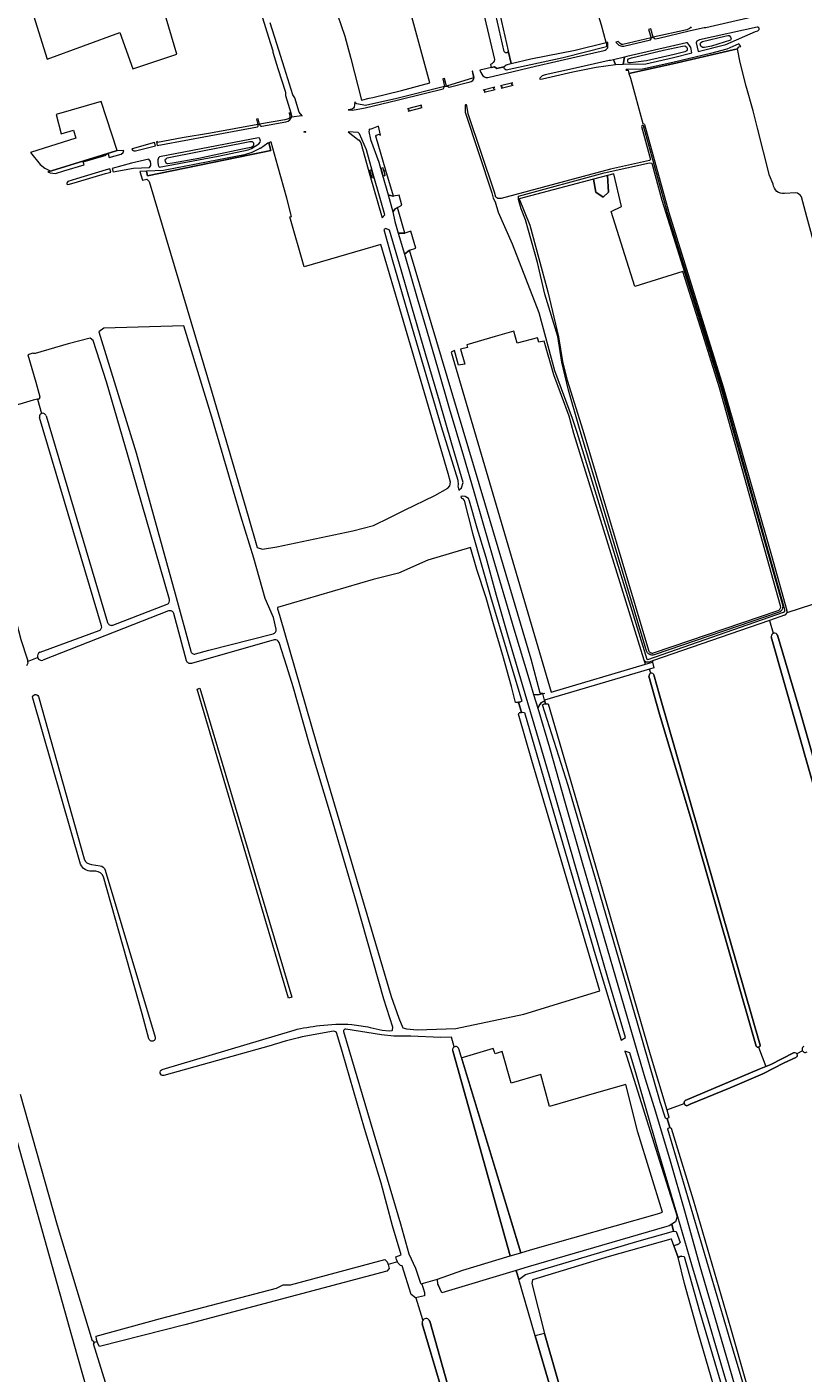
# Model space of a CAD drawing. Header units: metres. Extents: x 209813 to 223847, y 571801 to 587119.
# Tile 484 of 656: x 215632 to 216024, y 581128 to 581809. Entities that reach past the tile are written whole.
import ezdxf
from ezdxf.enums import TextEntityAlignment as Align

# ---------------------------------------------------------------- set-up
doc = ezdxf.new("R2010")
doc.units = ezdxf.units.M
for name, color, linetype, lineweight in [('B-RO-GK-BESCHOEIING-G', 8, 'GK-BESCHOEIING', 0), ('B-RO-GR-BOUWLAND-GV', 8, 'Continuous', 0), ('B-RO-GR-GRAS-GV', 8, 'Continuous', 0), ('B-RO-KL-WATER_BRANDLEIDING_PUT-S', 8, 'Continuous', 0), ('B-RO-KW-KUNSTWERK_DEK-GV', 8, 'Continuous', 0), ('B-RO-OG-WATER_GREPPEL-GV', 8, 'Continuous', 0), ('B-RO-OG-WEG-GV', 8, 'Continuous', 0), ('B-RO-VH-ONVERHARD-GV', 8, 'Continuous', 0), ('B-RO-VH-VERHARDING_OPEN-GV', 8, 'Continuous', 0), ('B-RO-VH-VERHARDING_PUIN-GV', 8, 'Continuous', 0), ('B-RO-VH-VERHARDING_STRAATBAKSTEEN-GV', 8, 'Continuous', 0)]:
    doc.layers.add(name, color=color, linetype=linetype, lineweight=lineweight)
doc.styles.add('NLCS-ISO', font='txt')
doc.linetypes.add('GK-BESCHOEIING', pattern='A,30,-5,[1,NLCS.shx,S=1,R=0,X=0,Y=0],-5', length=40)

# ---------------------------------------------------------------- blocks, each defined once
blk = doc.blocks.new('SKL-WATER_BRANDKRAAN_BRANDPUT-SO')
at = {"color": 0, "linetype": 'ByBlock', "lineweight": 18}
blk.add_ellipse((0, 0), major_axis=(2.5, 0), ratio=0.54, dxfattribs=at)
at = {"color": 0, "linetype": 'ByBlock', "lineweight": 18, "style": 'NLCS-ISO'}
blk.add_text('bk', height=1.5, dxfattribs=at).set_placement((0.2, 0), align=Align.MIDDLE_CENTER)

msp = doc.modelspace()

# ---------------------------------------------------------------- linework, layer by layer
at = {"layer": 'B-RO-GK-BESCHOEIING-G', "flags": 128}
for points in [[(215892.454, 581471.825), (215892.513, 581471.773)], [(215892.513, 581471.773), (215893.535, 581472.003)], [(215879.763, 581467.287), (215880.244, 581467.394)], [(215880.244, 581467.394), (215881.241, 581467.615)], [(215893.926, 581466.619), (215893.12, 581466.482)], [(215894.199, 581466.665), (215893.926, 581466.619)], [(215881.747, 581462.253), (215880.677, 581462.009)], [(215881.75, 581462.254), (215881.747, 581462.253)], [(215960.411, 581193.344), (215959.726, 581193.02)], [(215961.065, 581193.654), (215960.411, 581193.344)], [(215962.123, 581187.419), (215961.725, 581187.309)], [(215962.826, 581187.613), (215962.123, 581187.419)], [(215819.173, 581184.608), (215818.672, 581185.881)], [(215819.437, 581183.938), (215819.173, 581184.608)], [(215839.556, 581173.452), (215840.472, 581171.091)], [(215832.145, 581171.433), (215832.761, 581169.213)]]:
    msp.add_lwpolyline(points, dxfattribs=at)
at = {"layer": 'B-RO-GR-BOUWLAND-GV', "flags": 128}
msp.add_lwpolyline([(215879.763, 581467.287), (215878.782, 581467.238), (215876.726, 581475.304), (215872.295, 581491.088), (215867.611, 581507.102), (215863.935, 581520.192), (215859.2, 581534.567), (215856.065, 581545.576), (215834.448, 581539.206), (215819.578, 581532.626), (215806.826, 581529.352), (215758.479, 581515.223), (215758.459, 581514.684), (215759.594, 581511.495), (215780.749, 581437.755), (215815.925, 581318.702), (215819.739, 581307.857), (215821.855, 581302.991), (215823.66, 581302.398), (215829.135, 581301.937), (215848.608, 581302.635), (215882.966, 581309.889), (215921.375, 581321.663), (215887.062, 581437.948), (215880.22, 581461.377), (215880.677, 581462.009), (215881.747, 581462.253), (215880.244, 581467.394)], close=True, dxfattribs=at)
at = {"layer": 'B-RO-GR-GRAS-GV', "flags": 128}
for points in [[(215864.335, 581844.479), (215868.302, 581826.412), (215875.033, 581796.572), (215876.518, 581790.153), (215886.519, 581792.489), (215894.23, 581793.98), (215908.923, 581796.957), (215924.608, 581800.751), (215922.204, 581809.51), (215909.061, 581852.618), (215908.595, 581852.496), (215904.586, 581854.852)], [(215788.904, 581814.813), (215792.541, 581803.984), (215795.491, 581792.703), (215800.883, 581771.572), (215804.846, 581772.585), (215806.715, 581773.007), (215821.237, 581776.54), (215835.401, 581780.463), (215825.856, 581815.642)], [(216008.982, 581729.161), (216007.01, 581733.626), (216001.079, 581757.464), (215998.778, 581766.182), (215995.383, 581778.673), (215992.191, 581790.634), (215990.895, 581797.629), (215958.189, 581790.006), (215936.089, 581785.117), (215936.781, 581782.713), (215943.047, 581759.843)], [(215943.865, 581759.286), (215956.167, 581714.929), (215983.737, 581626.854), (216008.106, 581541.603), (216015.929, 581513.853)], [(215973.335, 581653.244), (215963.367, 581684.974), (215939.095, 581677.47), (215927.02, 581715.4), (215932.279, 581717.816), (215928.426, 581734.382), (215925.288, 581733.552), (215925.695, 581725.213), (215923.115, 581722.633), (215919.345, 581725.213), (215918.229, 581731.685), (215880.597, 581721.73), (215886.024, 581708.49), (215895.115, 581674.861), (215900.538, 581652.054), (215902.493, 581639.616), (215904.934, 581630.161), (215912.769, 581604.964), (215945.911, 581493.664)], [(216020.257, 581724.781), (216014.734, 581724.407)], [(216076.836, 581529.463), (216075.675, 581533.498), (216066.533, 581563.71), (216061.617, 581581.351), (216025.889, 581712.633), (216023.222, 581722.751)], [(215757.775, 581504.265), (215756.503, 581510.206), (215752.347, 581519.796), (215746.517, 581540.165), (215739.955, 581561.445), (215725.33, 581611.538), (215711.233, 581657.572), (215670.698, 581656.483), (215668.292, 581654.651), (215687.13, 581593.519), (215706.798, 581522.143), (215714.644, 581493.275)], [(215703.956, 581519.378), (215682.888, 581592.181), (215672.168, 581629.283), (215665.349, 581650.239), (215663.907, 581651.447), (215652.689, 581648.469), (215636.014, 581643.62), (215635.406, 581643.581), (215634.943, 581643.729), (215632.31, 581643.024), (215636.344, 581629.102), (215638.37, 581621.654), (215638.047, 581620.621), (215637.21, 581620.467), (215639.285, 581613.288)], [(216012.701, 581516.205), (215981.811, 581626.261), (215973.335, 581653.244)], [(215637.21, 581620.467), (215635.023, 581620.065), (215610.565, 581612.755), (215605.168, 581611.02), (215608.834, 581597.052), (215602.466, 581595.426), (215603.359, 581592.485), (215624.193, 581517.335), (215628.894, 581499.042), (215632.181, 581488.922), (215632.25, 581488.029)], [(215669.615, 581506.053), (215638.297, 581611.259)], [(215641.554, 581612.097), (215672.661, 581507.696)], [(215703.466, 581513.548), (215639.982, 581488.609)], [(215675.273, 581506.392), (215702.745, 581516.99)], [(215948.466, 581492.345), (216011.419, 581513.771)], [(216015.938, 581512.814), (216029.041, 581517.014)], [(215712.592, 581488.418), (215706.127, 581512.211)], [(216007.024, 581508.781), (215947.894, 581488.285), (215948.036, 581487.719)], [(216014.657, 581511.426), (216007.024, 581508.781), (216008.995, 581502.24)], [(215638.513, 581492.762), (215668.375, 581503.627)], [(215717.149, 581491.84), (215723.853, 581493.811), (215756.304, 581501.906)], [(216059.328, 581324.396), (216058.229, 581324.024), (216053.573, 581340.153), (216008.008, 581500.416)], [(216011.175, 581501.268), (216022.709, 581462.009), (216034.77, 581420.128), (216047.829, 581372.462), (216060.908, 581324.931), (216059.328, 581324.396)], [(215756.838, 581498.879), (215715.064, 581487.017)], [(215805.288, 581303.137), (215811.458, 581301.791), (215814.894, 581301.314), (215816.357, 581301.497), (215816.664, 581301.694), (215816.786, 581303.236), (215812.232, 581317.393), (215798.189, 581366.739), (215785.814, 581409.17), (215774.628, 581446.15), (215766.354, 581475.181), (215763.297, 581485.53), (215759.28, 581497.593)], [(215632.25, 581488.029), (215632.314, 581487.198), (215631.711, 581485.882)], [(215632.25, 581488.029), (215637.289, 581490.005)], [(215712.594, 581488.41), (215712.592, 581488.418)], [(215944.47, 581486.667), (215948.036, 581487.719)], [(215947.894, 581488.285), (215946.206, 581487.7)], [(215948.036, 581487.719), (215948.701, 581484.768), (215946.439, 581484.1)], [(215946.439, 581484.1), (215893.423, 581468.455), (215893.926, 581466.619), (215894.199, 581466.665), (215895.189, 581466.603), (215921.314, 581377.158), (215946.796, 581289.461), (215955.171, 581261.499), (215964.001, 581264.652), (215963.957, 581265.072), (215964.041, 581265.487), (215964.243, 581265.858), (215964.496, 581266.123), (216001.883, 581281.966), (216005.187, 581283.314)], [(216001.583, 581293.181), (216001.241, 581293.147), (216000.905, 581293.215), (216000.699, 581293.315), (216000.379, 581293.571), (215968.117, 581405.916), (215951.564, 581461.401), (215946.195, 581480.588)], [(215947.087, 581482.049), (215946.439, 581484.1)], [(215948.716, 581481.221), (215951.629, 581470.544), (216002.449, 581294.163), (216002.345, 581293.825), (216002.161, 581293.536), (216001.899, 581293.315), (216001.583, 581293.181), (216005.187, 581283.314), (216007.762, 581284.365), (216019.235, 581290.22)], [(215659.005, 581385.583), (215634.811, 581469.515)], [(215637.671, 581470.353), (215660.782, 581388.224)], [(215664.541, 581385.445), (215668.848, 581384.842)], [(215666.676, 581382.052), (215664.62, 581382.104)], [(215693.576, 581297.431), (215690.129, 581309.946), (215670.562, 581379.242)], [(215671.457, 581382.641), (215696.663, 581298.117)], [(215700.232, 581281.861), (215766.903, 581301.765)], [(215847.792, 581293.236), (215846.409, 581298.133), (215840.87, 581297.957), (215825.931, 581298.622), (215817.301, 581298.777), (215811.064, 581299.344), (215793.019, 581302.301)], [(215786.87, 581301.207), (215771.01, 581298.35)], [(215819.173, 581184.608), (215818.672, 581185.881), (215818.244, 581187.279), (215821.069, 581188.144), (215816.639, 581202.914), (215810.937, 581224.481), (215802.463, 581252.019), (215791.293, 581290.414), (215788.536, 581300.048)], [(215791.899, 581301.031), (215820.579, 581203.81), (215824.926, 581188.741), (215828.201, 581181.544), (215830.753, 581173.9), (215831.117, 581173.583)], [(215755.366, 581293.949), (215701.049, 581278.804)], [(215831.117, 581173.583), (215839.321, 581175.866), (215852.071, 581180.505), (215876.075, 581187.658), (215847.023, 581291.229)], [(216023.718, 581291.356), (216020.869, 581289.779)], [(216020.341, 581287.886), (216014.559, 581285.222), (216003.748, 581279.707), (215987.198, 581272.545), (215967.067, 581264.263), (215965.328, 581263.583), (215965.065, 581263.627), (215964.797, 581263.714), (215964.44, 581263.941), (215964.166, 581264.263), (215964.001, 581264.652)], [(215628.561, 581269.435), (215647.157, 581203.265), (215664.807, 581144.782), (215665.3, 581144.923), (215665.689, 581144.06), (215667.341, 581144.476), (215667.005, 581145.498), (215666.856, 581147.167), (215699.431, 581156.048), (215758.023, 581171.399), (215761.45, 581173.064), (215765.146, 581173.064), (215812.69, 581185.794), (215813.96, 581184.693), (215814.35, 581183.315)], [(215955.171, 581261.499), (215956.268, 581257.835), (215956.068, 581257.273), (215955.445, 581257.075), (215956.765, 581252.574), (215957.423, 581252.177), (215968.485, 581215.965), (215987.377, 581151.323), (216011.167, 581068.04)], [(215622.253, 580981.571), (215633.473, 580984.285), (215640.039, 580986.92), (215679.936, 580999.002), (215694.835, 581003.883), (215697.748, 581005.115), (215697.776, 581006.371), (215687.652, 581038.672), (215668.472, 581100.167), (215668.569, 581101.963), (215668.181, 581103.222), (215666.716, 581102.619), (215665.597, 581102.963), (215664.477, 581107.702), (215666.506, 581108.378), (215666.23, 581109.236), (215664.907, 581110.372), (215664.062, 581113.9), (215657.264, 581137.723), (215623.414, 581258.395)], [(216001.39, 581045.603), (216000.936, 581046.198), (216000.667, 581046.763), (215999.651, 581050.601), (215971.033, 581148.91), (215964.106, 581173.805), (215960.891, 581186.86), (215957.551, 581196.111), (215957.295, 581196.187), (215926.102, 581187.364), (215887.42, 581175.564), (215887.01, 581173.73), (215893.338, 581148.487), (215912.155, 581083.316), (215922.879, 581045.784), (215928.543, 581026.591), (215952.596, 581034.097), (215970.176, 581039.385), (215987.248, 581044.623), (215987.676, 581044.024), (215988.099, 581042.966), (215988.037, 581041.826), (215947.228, 581029.135), (215931.251, 581024.235)], [(215826.018, 581168.108), (215821.427, 581182.673), (215820.62, 581182.801), (215819.437, 581183.938), (215819.173, 581184.608), (215814.35, 581183.315), (215814.92, 581181.304), (215813.77, 581179.921), (215711.671, 581152.864), (215668.498, 581141.973), (215667.714, 581143.34), (215667.341, 581144.476)], [(215885.198, 581013.066), (215924.095, 581025.203), (215896.668, 581120.265), (215888.715, 581147.346), (215880.522, 581175.688), (215879.05, 581180.282), (215841.459, 581168.973), (215839.556, 581173.452), (215839.321, 581175.866)], [(215831.117, 581173.583), (215831.418, 581173.32), (215832.145, 581171.433), (215832.761, 581169.213), (215832.816, 581167.553), (215828.257, 581166.443)], [(215831.984, 581155.307), (215828.618, 581166.395), (215828.224, 581166.435), (215826.018, 581168.108)], [(215944.215, 580763.306), (215931.659, 580807.143), (215906.618, 580895.784), (215889.908, 580953.182), (215876.497, 581001.517), (215874.202, 581008.555), (215872.345, 581016.043), (215863.074, 581047.176), (215856.273, 581069.841), (215851.474, 581087.138), (215841.172, 581121.023), (215831.675, 581153.428)], [(215835.443, 581154.684), (215848.211, 581108.986), (215871.449, 581029.235), (215874.819, 581016.649), (215876.547, 581010.649), (215877.033, 581008.205)], [(215665.6, 581144.053), (215665.793, 581143.496), (215665.353, 581143.338), (215689.563, 581065.296), (215703.992, 581019.588), (215710.586, 580998.039), (215716.917, 580976.975), (215721.297, 580963.778), (215722.098, 580963.994), (215723.423, 580962.514), (215724.379, 580961.25), (215725.735, 580955.977), (215724.256, 580955.515), (215724.756, 580953.558), (215731.976, 580932.034), (215760.286, 580847.235), (215771.002, 580813.236), (215779.337, 580785.323), (215788.686, 580746.608), (215787.381, 580746.195), (215787.446, 580743.169), (215785.898, 580745.725), (215781.252, 580761.47)]]:
    msp.add_lwpolyline(points, dxfattribs=at)
for points in [[(215652.402, 581819.578), (215641.93, 581818.921), (215634.375, 581817.177), (215642.075, 581792.333), (215678.832, 581805.845), (215685.443, 581787.466), (215707.586, 581794.847), (215696.921, 581831.34), (215663.723, 581821.536), (215655.804, 581819.792)], [(215633.776, 581745.203), (215638.599, 581739.135), (215641.01, 581737.19), (215643.995, 581735.772), (215644.256, 581735.834), (215676.986, 581746.095), (215677.475, 581746.115), (215669.405, 581770.874), (215646.614, 581764.417), (215649.247, 581754.635), (215655.444, 581756.432), (215656.607, 581752.424)], [(215688.96, 581735.637), (215690.23, 581731.268), (215692.409, 581731.753), (215693.594, 581730.568), (215725.563, 581623.639), (215743.751, 581561.474), (215748.227, 581545.67), (215750.844, 581544.699), (215758.216, 581545.894), (215796.5, 581554.069), (215806.959, 581556.738), (215815.306, 581560.689), (215822.691, 581564.394), (215838.024, 581571.856), (215844.55, 581575.594), (215845.631, 581576.758), (215845.887, 581578.678), (215844.806, 581583.004), (215836.504, 581611.108), (215819.503, 581669.003), (215810.632, 581698.673), (215772.043, 581687.357), (215764.764, 581712.663), (215765.619, 581712.897), (215763.145, 581722.074), (215758.643, 581738.329), (215755.272, 581750.418), (215754.849, 581750.345), (215754.141, 581750.102), (215755.194, 581746.244), (215692.8, 581733.395), (215692.32, 581735.755)], [(215877.876, 581654.947), (215868.47, 581652.203), (215854.096, 581647.962), (215854.434, 581646.623), (215851.021, 581645.829), (215853.085, 581638.288), (215849.91, 581637.653), (215848.005, 581645.194), (215846.247, 581644.374), (215896.735, 581472.579), (215944.47, 581486.667), (215943.785, 581488.649), (215908.158, 581603.209), (215905.799, 581611.941), (215898.142, 581632.776), (215893.199, 581649.886), (215890.47, 581649.322), (215889.835, 581651.624), (215879.675, 581648.925)], [(215719.227, 581474.541), (215765.691, 581318.481), (215764.009, 581317.95), (215717.851, 581474.012)], [(215919.729, 581270.141), (215895.917, 581263.129), (215891.485, 581279.335), (215876.536, 581274.903), (215872.038, 581290.977), (215868.4, 581289.852), (215867.417, 581292.4), (215852.267, 581287.928), (215851.52, 581287.731), (215881.478, 581189.269), (215886.372, 581190.727), (215950.543, 581208.925), (215953.037, 581209.816), (215940.639, 581250.141), (215934.531, 581274.238)]]:
    msp.add_lwpolyline(points, close=True, dxfattribs=at)
at = {"layer": 'B-RO-GR-GRAS-GV'}
for points in [[(215943.047, 581759.843, -0.222233), (215943.865, 581759.286)], [(216014.734, 581724.407, -0.4283314), (216008.982, 581729.161)], [(216023.222, 581722.751, 0.2439045), (216020.257, 581724.781)], [(215702.745, 581516.99, 0.3834922), (215703.956, 581519.378)], [(215706.127, 581512.211, 0.4461635), (215703.466, 581513.548)], [(216011.419, 581513.771, 0.3983679), (216012.701, 581516.205)], [(215668.375, 581503.627, 0.39329), (215669.615, 581506.053)], [(215672.661, 581507.696, 0.433211), (215675.273, 581506.392)], [(215756.304, 581501.906, 0.4045062), (215757.775, 581504.265)], [(215759.28, 581497.593, 0.3999798), (215756.838, 581498.879)], [(215714.644, 581493.275, 0.4267661), (215717.149, 581491.84)], [(215945.911, 581493.664, 0.4238603), (215948.466, 581492.345)], [(215715.064, 581487.017, -0.4155826), (215712.594, 581488.41)], [(215946.206, 581487.7, -0.369271), (215943.785, 581488.649)], [(215634.811, 581469.515, -0.9265292), (215637.671, 581470.353)], [(215664.62, 581382.104, -0.3246251), (215659.005, 581385.583)], [(215660.782, 581388.224, 0.3017507), (215664.541, 581385.445)], [(215668.848, 581384.842, -0.2553337), (215671.457, 581382.641)], [(215670.562, 581379.242, 0.2767329), (215666.676, 581382.052)], [(215766.903, 581301.765, -0.0388954), (215779.861, 581304.034)], [(215779.861, 581304.034, -0.0500591), (215796.139, 581304.629)], [(215793.019, 581302.301, 0.5530099), (215791.899, 581301.031)], [(215796.139, 581304.629, -0.0058709), (215805.288, 581303.137)], [(215696.663, 581298.117, -1.0230836), (215693.576, 581297.431)], [(215771.01, 581298.35, 0.0242495), (215755.366, 581293.949)], [(215788.536, 581300.048, 0.3286755), (215786.87, 581301.207)], [(216020.869, 581289.779, -0.4613219), (216020.341, 581287.886)], [(215701.049, 581278.804, -0.9219509), (215700.232, 581281.861)]]:
    msp.add_lwpolyline(points, format="xyb", dxfattribs=at)
for centre, radius, start, end in [((215639.912, 581611.726), 1.683, 12.743023, 194.80565), ((216014, 581513.317), 2.002, 289.149021, 18.152145), ((215639.372, 581490.73), 2.206, 112.92943, 286.478898), ((215947.481, 581480.807), 1.303, 18.522525, 189.076072), ((216025.149, 581292.09), 1.608, 118.244572, 303.667631)]:
    msp.add_arc(centre, radius, start, end, dxfattribs=at)
at = {"layer": 'B-RO-KW-KUNSTWERK_DEK-GV', "flags": 128}
for points in [[(215947.253, 581803.127), (215948.316, 581803.377), (215947.159, 581807.694), (215945.995, 581807.352)], [(215842.957, 581782.596), (215842.025, 581782.333), (215842.964, 581778.451), (215843.955, 581778.688)], [(215749.414, 581759.416), (215748.713, 581762.156), (215747.86, 581762.02), (215748.577, 581759.265)]]:
    msp.add_lwpolyline(points, close=True, dxfattribs=at)
at = {"layer": 'B-RO-OG-WATER_GREPPEL-GV', "flags": 128}
for points in [[(215942.442, 581758.342), (215947.047, 581741.631), (215946.449, 581741.186), (215926.812, 581736.806), (215871.456, 581721.915), (215869.761, 581721.915), (215868.836, 581722.593), (215868.102, 581725.105), (215854.786, 581764.739), (215854.116, 581768.888), (215853.935, 581769.316), (215853.471, 581769.349), (215853.311, 581769.094), (215853.292, 581765.607), (215866.733, 581724.863), (215867.479, 581722.112), (215868.427, 581720.226), (215870.041, 581714.988), (215877.087, 581699.065), (215890.51, 581664.275), (215898.483, 581635), (215907.402, 581610.938), (215909.818, 581603.841), (215945.189, 581489.185), (215945.615, 581489.097), (216014.195, 581512.854), (216014.357, 581512.926), (216014.503, 581513.026), (216014.63, 581513.151), (216014.732, 581513.295), (216014.807, 581513.456), (216014.853, 581513.627), (216014.868, 581513.804), (216014.831, 581514.067), (215983.109, 581626.66), (215955.536, 581714.743), (215943.356, 581758.662)], [(216008.008, 581500.416), (216053.573, 581340.153), (216058.229, 581324.024)], [(216058.229, 581324.024), (216060.908, 581324.931), (216047.829, 581372.462), (216034.77, 581420.128), (216022.709, 581462.009), (216011.175, 581501.268)], [(215946.195, 581480.588), (215951.564, 581461.401), (215968.117, 581405.916), (216000.379, 581293.571), (216000.699, 581293.315), (216000.905, 581293.215), (216001.241, 581293.147), (216001.583, 581293.181), (216001.899, 581293.315), (216002.161, 581293.536), (216002.345, 581293.825), (216002.449, 581294.163), (215951.629, 581470.544), (215948.716, 581481.221)], [(215847.023, 581291.229), (215876.075, 581187.658), (215881.478, 581189.269), (215850.138, 581292.272)], [(216019.235, 581290.22), (216007.762, 581284.365), (216001.883, 581281.966), (215964.496, 581266.123), (215964.334, 581265.966), (215964.096, 581265.617), (215963.999, 581265.352), (215963.957, 581265.072), (215963.972, 581264.79), (215964.098, 581264.387), (215964.338, 581264.039), (215964.551, 581263.854), (215964.929, 581263.664), (215965.328, 581263.583), (215967.067, 581264.263), (215987.198, 581272.545), (216003.748, 581279.707), (216014.559, 581285.222), (216020.341, 581287.886)], [(215831.675, 581153.428), (215841.172, 581121.023), (215851.474, 581087.138), (215856.273, 581069.841), (215863.074, 581047.176), (215872.345, 581016.043), (215873.176, 581016.238)], [(215873.176, 581016.238), (215874.819, 581016.649), (215871.449, 581029.235), (215848.211, 581108.986), (215835.443, 581154.684)]]:
    msp.add_lwpolyline(points, dxfattribs=at)
at = {"layer": 'B-RO-OG-WATER_GREPPEL-GV'}
for points in [[(215943.356, 581758.662, 0.8164721), (215942.442, 581758.342)], [(216011.175, 581501.268, 0.9133183), (216008, 581500.461)], [(215850.138, 581292.272, 1.0300255), (215847.029, 581291.211)], [(216020.869, 581289.779, 0.3731768), (216019.235, 581290.22)], [(215835.443, 581154.684, 1.0263618), (215831.69, 581153.388)]]:
    msp.add_lwpolyline(points, format="xyb", dxfattribs=at)
at = {"layer": 'B-RO-OG-WATER_GREPPEL-GV', "flags": 128}
for points in [[(215911.489, 581604.477), (215905.525, 581625.054), (215902.081, 581639.289), (215900.085, 581652.26), (215893.63, 581673.539), (215889.794, 581689.625), (215883.889, 581711.119), (215881.547, 581716.761), (215880.285, 581721.42), (215880.28, 581723.121), (215923.595, 581734.985), (215946.49, 581739.916), (215947.571, 581739.732), (215952.695, 581721.139), (215982.46, 581626.46), (216013.743, 581516.194), (216013.777, 581515.665), (216013.739, 581515.075), (216013.552, 581514.525), (216013.362, 581514.144), (216013.157, 581513.837), (216012.898, 581513.542), (216012.603, 581513.283), (216012.276, 581513.065), (216011.895, 581512.877), (215948.772, 581491.393), (215948.587, 581491.337), (215948.219, 581491.264), (215947.827, 581491.238), (215947.435, 581491.264), (215946.78, 581491.394), (215946.308, 581491.652), (215945.999, 581491.858), (215945.703, 581492.117), (215945.444, 581492.413), (215945.226, 581492.739), (215945.056, 581493.085), (215944.96, 581493.353)], [(215928.543, 581026.591), (215922.879, 581045.784), (215912.155, 581083.316), (215893.338, 581148.487), (215888.715, 581147.346), (215896.668, 581120.265), (215924.095, 581025.203)]]:
    msp.add_lwpolyline(points, close=True, dxfattribs=at)
at = {"layer": 'B-RO-OG-WEG-GV'}
msp.add_line((215805.983, 581736.103), (215807.061, 581732.243), dxfattribs=at)
at = {"layer": 'B-RO-OG-WEG-GV', "flags": 128}
for points in [[(215967.438, 581808.633), (215967.132, 581808.22), (215966.715, 581807.832), (215965.246, 581807.092), (215948.368, 581803.389), (215948.876, 581802.834), (215949.332, 581802.572), (215951.176, 581802.955), (215966.576, 581806.572), (215967.112, 581806.806), (215974.046, 581808.395), (215974.398, 581808.333), (215974.985, 581808.397), (216009.207, 581816.177)], [(215813.275, 581736.11), (215808.119, 581753.384), (215808.448, 581754.022), (215809.914, 581754.419), (215810.563, 581753.938), (215809.579, 581758.51), (215805.406, 581756.814), (215805.241, 581757.15), (215804.805, 581756.86), (215804.739, 581756.499), (215804.719, 581755.723), (215805.529, 581751.737), (215809.623, 581740.253), (215811.027, 581735.445)], [(215806.855, 581734.267), (215803.535, 581746.538), (215799.907, 581754.554), (215799.305, 581755.204), (215794.169, 581755.673), (215798.989, 581751.959), (215799.1, 581751.576)], [(215799.1, 581751.576), (215799.652, 581751.612), (215800.563, 581750.002), (215805.237, 581733.795), (215805.792, 581733.955), (215805.252, 581735.928)], [(215811.426, 581735.558), (215810.887, 581737.531)], [(215811.617, 581737.706), (215812.157, 581735.776)], [(215805.237, 581733.795), (215811.45, 581712.25), (215812.796, 581713.767), (215810.363, 581721.923), (215806.855, 581734.267), (215806.522, 581734.173)], [(215806.331, 581731.982), (215805.792, 581733.955)], [(215811.966, 581733.584), (215811.426, 581735.558), (215811.027, 581735.445), (215813.682, 581726.187), (215814.436, 581723.776), (215816.701, 581723.106), (215817.134, 581723.179)], [(215817.134, 581723.179), (215813.275, 581736.11), (215812.157, 581735.776), (215812.696, 581733.846)], [(215998.689, 581106.826), (215986.396, 581147.963), (215955.687, 581251.71), (215955.909, 581252.203), (215956.765, 581252.574), (215955.445, 581257.075), (215955.044, 581256.947), (215954.467, 581257.307), (215951.842, 581265.54), (215940.404, 581305.34), (215917.689, 581383.467), (215905.352, 581425.282), (215892.371, 581466.047), (215893.12, 581466.482), (215893.926, 581466.619), (215893.498, 581468.182), (215891.862, 581467.238), (215891.105, 581466.322), (215889.967, 581464.393), (215895.854, 581444.566), (215903.907, 581416.459), (215912.366, 581386.516), (215920.903, 581357.437), (215937.624, 581299.559), (215944.021, 581277.598), (215948.733, 581262.65), (215956.517, 581236.875), (215964.424, 581209.271), (215971.925, 581182.557), (215986.28, 581133.498), (215993.507, 581108.41)], [(215985.291, 581123.849), (215976.2, 581154.911), (215967.89, 581183.151), (215960.736, 581207.349), (215950.611, 581241.412), (215939.808, 581279.005), (215936.522, 581290.291), (215933.97, 581291.191), (215934.918, 581288.725), (215951.514, 581235.671), (215960.384, 581207.654), (215959.526, 581204.862), (215957.767, 581203.776), (215958.533, 581200.201), (215959.859, 581199.964), (215961.972, 581194.421), (215961.065, 581193.654), (215959.726, 581193.02), (215958.827, 581192.712), (215960.891, 581186.86), (215961.725, 581187.309), (215962.826, 581187.613), (215963.91, 581187.363), (215971.784, 581159.807), (215991.707, 581092.2)]]:
    msp.add_lwpolyline(points, dxfattribs=at)
for points in [[(216001.134, 581806.721), (216001.578, 581806.993), (216001.784, 581807.313), (216001.811, 581807.799), (216001.645, 581808.192), (216001.234, 581808.481), (216000.776, 581808.572), (215971.786, 581802.048), (215970.298, 581801.413), (215970.015, 581800.633), (215971.08, 581796.259), (215984.962, 581799.72), (215999.954, 581806.249)], [(215860.796, 581786.769), (215861.17, 581785.574), (215862.241, 581783.881), (215863.013, 581783.444), (215863.837, 581783.147), (215864.366, 581783.07), (215864.796, 581783.13), (215874.057, 581785.245), (215888.842, 581788.746), (215909.439, 581793.476), (215923.573, 581796.724), (215924.105, 581796.932), (215924.614, 581797.203), (215925.424, 581798.074), (215925.42, 581800.764), (215924.608, 581800.751), (215924.751, 581799.408), (215924.774, 581798.587), (215902.891, 581793.07), (215874.026, 581786.849), (215873.252, 581787.483), (215872.889, 581788.444), (215869.391, 581787.628), (215868.191, 581788.522)], [(215931.637, 581800.221), (215930.74, 581801.053), (215930.636, 581801.228), (215929.371, 581800.899), (215930.992, 581799.489), (215932.498, 581798.951), (215932.83, 581798.909), (215933.418, 581798.971), (215946.992, 581802.046), (215947.338, 581802.571), (215947.253, 581803.127), (215932.941, 581799.812), (215932.314, 581799.806)], [(215965.687, 581800.533), (215965.192, 581800.522), (215934.923, 581793.708), (215933.884, 581793.375), (215933.205, 581789.739), (215944.649, 581789.933), (215958.503, 581793.115), (215967.833, 581795.485), (215967.278, 581798.224), (215966.708, 581799.239)], [(215934.584, 581786.739), (215935.607, 581786.789), (215936.089, 581785.117), (215958.189, 581790.006), (215990.895, 581797.629), (215991.646, 581798.527), (215992.61, 581798.676), (215991.612, 581800.098), (215985.6, 581797.357), (215977.256, 581795.2), (215958.222, 581790.606), (215942.883, 581787.357), (215934.711, 581787.154)], [(215965.481, 581797.891), (215965.526, 581797.59), (215965.53, 581797.048), (215965.286, 581796.633), (215964.912, 581796.31), (215964.32, 581796.057), (215958.934, 581794.678), (215945.02, 581791.573), (215936.813, 581790.411), (215936.15, 581790.497), (215935.701, 581790.722), (215935.448, 581791.361), (215935.436, 581791.99), (215935.846, 581792.565), (215937.29, 581793.032), (215953.448, 581796.831), (215963.149, 581798.895), (215964.27, 581799.014), (215965.193, 581798.629)], [(215973.205, 581798.163), (215972.342, 581798.868), (215972.04, 581800.036), (215972.331, 581800.789), (215973.215, 581801.295), (215984.583, 581804.042), (215986.074, 581804.283), (215986.787, 581804.228), (215987.447, 581803.504), (215987.736, 581802.65), (215987.413, 581801.871), (215977.731, 581798.894), (215974.271, 581798.228)], [(215928.25, 581792.055), (215926.678, 581791.687), (215926.051, 581791.684), (215907.483, 581787.448), (215893.784, 581784.383), (215892.777, 581784.112), (215892.234, 581783.836), (215891.082, 581782.74), (215890.905, 581782.41), (215891.193, 581782.178), (215892.398, 581782.417), (215907.753, 581785.882), (215919.46, 581788.372), (215929.357, 581789.697)], [(215843.955, 581778.688), (215844.251, 581778.673), (215844.841, 581778.362), (215844.952, 581778.243), (215845.212, 581778.238), (215855.865, 581780.862), (215856.347, 581781.036), (215857.197, 581781.531), (215857.506, 581782.02), (215857.789, 581783.028), (215857.112, 581786.351), (215856.845, 581786.297), (215857.603, 581782.872)], [(215795.979, 581767.145), (215794.145, 581766.71), (215796.36, 581766.562), (215802.833, 581767.812), (215818.893, 581771.622), (215833.245, 581775.222), (215842.161, 581777.423), (215842.388, 581777.585), (215842.964, 581778.451), (215818.829, 581772.445), (215802.921, 581768.86), (215798.625, 581769.781), (215798.419, 581769.855), (215798.236, 581769.96), (215798.065, 581770.109), (215797.914, 581770.282), (215797.537, 581770.793), (215797.231, 581768.084), (215796.97, 581767.575), (215796.422, 581767.289)], [(215749.414, 581759.416), (215749.605, 581758.908), (215749.918, 581758.598), (215750.146, 581758.565), (215750.506, 581758.445), (215762.76, 581760.61), (215763.857, 581761.016), (215764.74, 581761.642), (215765.772, 581763.206), (215765.174, 581765.147), (215764.174, 581764.979), (215764.502, 581764.825), (215764.783, 581762.925), (215764.546, 581762.587), (215764.036, 581762.267), (215762.185, 581761.711)], [(215714.014, 581751.771), (215748.337, 581758.081), (215748.569, 581758.28), (215748.709, 581758.501), (215748.717, 581758.774), (215748.577, 581759.265), (215724.59, 581754.954), (215710.315, 581752.642), (215697.938, 581750.282), (215697.846, 581750.72), (215697.315, 581750.554), (215697.651, 581748.763)], [(215748.985, 581752.561), (215698.897, 581743.035), (215698.32, 581742.541), (215698.056, 581741.475), (215698.032, 581740.215), (215698.266, 581738.796), (215698.779, 581737.838), (215728.554, 581743.291), (215743.661, 581746.509), (215745.352, 581747.16), (215748.995, 581749.521), (215749.791, 581750.368), (215749.906, 581750.963), (215749.599, 581752.012), (215749.354, 581752.453)], [(215705.373, 581739.841), (215702.858, 581739.529), (215702.301, 581739.818), (215701.881, 581740.685), (215701.794, 581741.425), (215701.995, 581741.795), (215702.361, 581742.14), (215702.796, 581742.464), (215704.468, 581742.832), (215744.562, 581750.803), (215745.107, 581750.801), (215745.694, 581750.689), (215746.037, 581750.436), (215746.307, 581750.057), (215746.43, 581749.687), (215746.436, 581748.906), (215746.133, 581748.349), (215745.674, 581747.982), (215745.082, 581747.676), (215740.86, 581746.795), (215726.579, 581743.887), (215718.812, 581742.19)], [(215643.133, 581735.568), (215642.51, 581735.409), (215643.683, 581734.956), (215646.291, 581734.513), (215650.566, 581735.849), (215660.789, 581738.946), (215660.337, 581740.481), (215671.875, 581743.875), (215671.769, 581744.238), (215672.927, 581744.565), (215673.489, 581742.682), (215679.52, 581744.38), (215680.476, 581745.263), (215680.807, 581746.137), (215676.986, 581746.095), (215644.256, 581735.834)], [(215684.933, 581746.846), (215685.165, 581746.442), (215685.6, 581746.185), (215685.979, 581746.074), (215686.721, 581746.073), (215696.806, 581748.555), (215696.39, 581750.288), (215685.145, 581747.04)], [(215751.11, 581745.403), (215755.194, 581746.244), (215754.141, 581750.102), (215753.625, 581749.925), (215749.93, 581747.132), (215749.662, 581747.435), (215749.26, 581747.105), (215748.243, 581746.455), (215745.577, 581745.112), (215741.889, 581744.04), (215728.683, 581741.407), (215700.907, 581736.057), (215692.32, 581735.755), (215692.8, 581733.395)], [(215675.449, 581735.477), (215685.793, 581737.312), (215693.761, 581737.635), (215694.451, 581738.62), (215694.585, 581739.473), (215694.298, 581740.557), (215693.499, 581741.789), (215684.791, 581739.778), (215674.929, 581737.165)], [(215653.337, 581729.151), (215657.428, 581730.376), (215671.654, 581734.578), (215674.326, 581735.211), (215673.81, 581736.868), (215672.006, 581736.389), (215656.884, 581731.94), (215652.521, 581730.569), (215652.158, 581730.055), (215652.055, 581729.662), (215652.114, 581729.314), (215652.317, 581729.01)], [(215819.121, 581717.326), (215818.004, 581716.693), (215816.732, 581715.281), (215817.855, 581710.4), (215819.431, 581704.454), (215822.902, 581704.387)], [(215812.168, 581706.304), (215816.377, 581691.167), (215826.535, 581656.442), (215841.166, 581606.686), (215849.546, 581579.684), (215849.831, 581577.221), (215849.575, 581576.541), (215850.201, 581574.589), (215851.551, 581575.714), (215852.337, 581578.412), (215850.654, 581584.131), (215846.336, 581598.522), (215840.272, 581619.534), (215833.219, 581643.527), (215826.34, 581667.163), (215820.968, 581685.908), (215815.138, 581705.917), (215813.264, 581706.718)], [(215822.663, 581693.745), (215829.071, 581671.534), (215833.955, 581655.08), (215839.625, 581635.392), (215845.271, 581616.085), (215852.423, 581591.711), (215857.677, 581573.958), (215862.211, 581558.116), (215867.315, 581540.619), (215877.945, 581504.501), (215886.015, 581477.7), (215887.892, 581471.379), (215889.725, 581471.191), (215890.671, 581471.251), (215892.513, 581471.773), (215891.227, 581472.039), (215886.667, 581489.115), (215863.223, 581568.14), (215825.236, 581695.895)], [(215881.241, 581467.615), (215880.244, 581467.394), (215881.747, 581462.253), (215882.358, 581462.392), (215883.349, 581462.224), (215902.845, 581395.162), (215918.952, 581339.962), (215924.223, 581322.791), (215932.086, 581296.679), (215934.258, 581298.066), (215925.403, 581328.241), (215918.452, 581352.084), (215911.327, 581376.867), (215896.948, 581426.51), (215890.803, 581447.303), (215882.34, 581476.228), (215874.87, 581501.353), (215869.077, 581521.271), (215863.89, 581540.548), (215859.399, 581555.424), (215855.521, 581569.054), (215855.075, 581570.281), (215853.369, 581571.305), (215851.921, 581571.459), (215851.211, 581571.442), (215851.545, 581570.607), (215851.967, 581570.295), (215852.742, 581569.348), (215857.018, 581552.882), (215866.06, 581520.877), (215881.908, 581467.903)]]:
    msp.add_lwpolyline(points, close=True, dxfattribs=at)
at = {"layer": 'B-RO-OG-WEG-GV'}
for points in [[(215805.252, 581735.928, -0.9818957), (215805.983, 581736.103)], [(215812.696, 581733.846, -1.0903909), (215811.966, 581733.584)]]:
    msp.add_lwpolyline(points, format="xyb", dxfattribs=at)
at = {"layer": 'B-RO-VH-ONVERHARD-GV', "flags": 128}
for points in [[(215854.28, 581872.217), (215849.359, 581871.038), (215850.098, 581868.594), (215853.246, 581856.48), (215858.067, 581835.098), (215868.105, 581792.234)], [(215873.112, 581796.138), (215866.356, 581826.059), (215861.033, 581848.329), (215856.279, 581865.86), (215854.412, 581869.397), (215854.147, 581871.222), (215854.28, 581872.217)], [(215750.898, 581813.293), (215754.038, 581803.535), (215756.161, 581796.531), (215756.129, 581795.794), (215758.622, 581787.567), (215762.537, 581775.66), (215762.477, 581773.897), (215765.174, 581765.147), (215765.772, 581763.206), (215770.711, 581763.925), (215770.901, 581763.709), (215769.481, 581765.524), (215767.304, 581772.728), (215766.297, 581774.278), (215762.052, 581787.766), (215758.249, 581800.044), (215754.786, 581810.693)], [(215866.054, 581789.624), (215866.399, 581788.097), (215868.191, 581788.522), (215869.391, 581787.628), (215872.889, 581788.444), (215873.973, 581789.558), (215876.518, 581790.153), (215875.033, 581796.572)]]:
    msp.add_lwpolyline(points, dxfattribs=at)
at = {"layer": 'B-RO-VH-ONVERHARD-GV'}
for points in [[(215868.105, 581792.234, -0.3194194), (215866.054, 581789.624)], [(215875.033, 581796.572, -0.9181008), (215873.112, 581796.138)]]:
    msp.add_lwpolyline(points, format="xyb", dxfattribs=at)
at = {"layer": 'B-RO-VH-ONVERHARD-GV', "flags": 128}
msp.add_lwpolyline([(215925.288, 581733.552), (215918.229, 581731.685), (215919.345, 581725.213), (215923.115, 581722.633), (215925.695, 581725.213)], close=True, dxfattribs=at)
at = {"layer": 'B-RO-VH-VERHARDING_OPEN-GV', "flags": 128}
msp.add_lwpolyline([(215955.201, 581202.578), (215885.193, 581182.13), (215879.05, 581180.282), (215880.522, 581175.688), (215883.814, 581178.283), (215887.331, 581179.222), (215939.996, 581194.989), (215958.533, 581200.201), (215957.767, 581203.776), (215956.39, 581202.925)], close=True, dxfattribs=at)
at = {"layer": 'B-RO-VH-VERHARDING_PUIN-GV', "flags": 128}
for points in [[(215819.215, 581723.53), (215816.701, 581723.106), (215814.436, 581723.776), (215816.732, 581715.281), (215818.004, 581716.693), (215821.298, 581718.561), (215819.942, 581723.653)], [(215824.919, 581705.073), (215822.902, 581704.387), (215819.431, 581704.454), (215822.663, 581693.745), (215825.236, 581695.895), (215828.44, 581696.835), (215825.833, 581705.384)], [(215893.423, 581468.455), (215892.513, 581471.773), (215890.671, 581471.251), (215889.725, 581471.191), (215887.892, 581471.379), (215889.967, 581464.393), (215891.105, 581466.322), (215891.862, 581467.238), (215893.498, 581468.182)]]:
    msp.add_lwpolyline(points, close=True, dxfattribs=at)
at = {"layer": 'B-RO-VH-VERHARDING_STRAATBAKSTEEN-GV', "flags": 128}
for points in [[(215928.25, 581792.055), (215929.357, 581789.697), (215933.205, 581789.739), (215933.884, 581793.375)], [(215862.484, 581776.756), (215862.656, 581776.788), (215862.806, 581776.735), (215863.029, 581776.54), (215863.112, 581776.374), (215863.149, 581776.195), (215863.092, 581775.892), (215862.887, 581775.678), (215868.503, 581777.049), (215868.33, 581777.03), (215868.048, 581777.136), (215867.884, 581777.416), (215867.841, 581777.616), (215867.889, 581777.945), (215868.013, 581778.095), (215868.23, 581778.175)], [(215871.183, 581778.904), (215871.513, 581778.847), (215871.65, 581778.737), (215871.769, 581778.544), (215871.818, 581778.296), (215871.823, 581778.116), (215871.657, 581777.808), (215871.479, 581777.735), (215877.6, 581779.189), (215877.426, 581779.19), (215877.139, 581779.295), (215876.963, 581779.559), (215876.905, 581779.971), (215877.084, 581780.237), (215877.344, 581780.327)], [(215831.66, 581767.848), (215831.366, 581767.946), (215831.244, 581768.096), (215831.178, 581768.278), (215831.118, 581768.61), (215831.153, 581768.768), (215831.22, 581768.91), (215831.336, 581769.02), (215824.182, 581767.307), (215824.42, 581767.303), (215824.615, 581767.216), (215824.752, 581767.047), (215824.847, 581766.754), (215824.868, 581766.51), (215824.816, 581766.308), (215824.688, 581766.148), (215824.51, 581766.048)]]:
    msp.add_lwpolyline(points, close=True, dxfattribs=at)

# ---------------------------------------------------------------- block references
at = {"layer": 'B-RO-KL-WATER_BRANDLEIDING_PUT-S', "xscale": 0.2, "yscale": 0.2, "zscale": 0.2}
msp.add_blockref('SKL-WATER_BRANDKRAAN_BRANDPUT-SO', (215772.266, 581755.584), dxfattribs=at)

doc.saveas('drawing.dxf')
